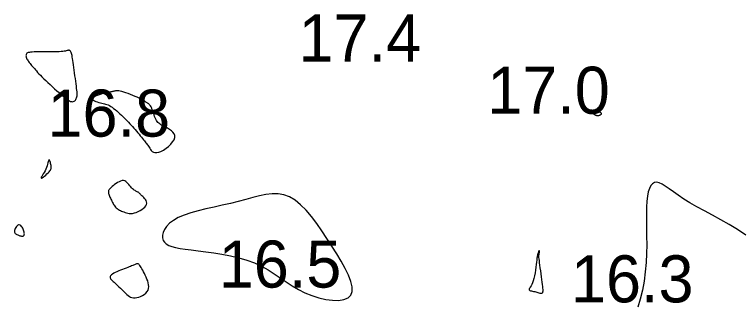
# Model space of a CAD drawing. Extents: x 3040093 to 3056816, y 408076 to 509144.
# Drawn here: x 3045334.9 to 3045411.9, y 433935.3 to 433966.2 of the extents above; entities that cross this region are included whole.
import ezdxf

# ---------------------------------------------------------------- set-up
doc = ezdxf.new("R2010")
doc.units = 0
doc.layers.add('V-CHAN-CONT-EL17', color=7, linetype='Continuous')
doc.layers.add('V-TOPO-SOUN-0610', color=7, linetype='Continuous')

msp = doc.modelspace()

# ---------------------------------------------------------------- linework, layer by layer
at = {"layer": 'V-CHAN-CONT-EL17'}
for points in [[(3045336.329, 433961.272), (3045336.394, 433961.179), (3045336.465, 433961.085), (3045336.543, 433960.989), (3045336.625, 433960.889), (3045336.713, 433960.786), (3045336.806, 433960.679), (3045336.903, 433960.566), (3045337.004, 433960.446), (3045337.111, 433960.32), (3045337.226, 433960.186), (3045337.351, 433960.042), (3045337.489, 433959.889), (3045337.642, 433959.725), (3045337.811, 433959.549), (3045338, 433959.361), (3045338.209, 433959.16), (3045338.435, 433958.95), (3045338.671, 433958.734), (3045338.913, 433958.517), (3045339.155, 433958.301), (3045339.393, 433958.093), (3045339.621, 433957.894), (3045339.834, 433957.71), (3045340.027, 433957.544), (3045340.202, 433957.396), (3045340.36, 433957.268), (3045340.503, 433957.159), (3045340.632, 433957.07), (3045340.75, 433957.002), (3045340.858, 433956.955), (3045340.959, 433956.929), (3045341.052, 433956.925), (3045341.139, 433956.941), (3045341.219, 433956.974), (3045341.291, 433957.024), (3045341.355, 433957.088), (3045341.41, 433957.164), (3045341.456, 433957.25), (3045341.492, 433957.344), (3045341.518, 433957.445), (3045341.534, 433957.555), (3045341.542, 433957.676), (3045341.541, 433957.813), (3045341.533, 433957.968), (3045341.517, 433958.143), (3045341.495, 433958.342), (3045341.467, 433958.567), (3045341.433, 433958.82), (3045341.396, 433959.096), (3045341.355, 433959.387), (3045341.313, 433959.688), (3045341.27, 433959.99), (3045341.228, 433960.288), (3045341.187, 433960.574), (3045341.149, 433960.841), (3045341.115, 433961.084), (3045341.084, 433961.303), (3045341.055, 433961.497), (3045341.028, 433961.67), (3045341.002, 433961.821), (3045340.975, 433961.951), (3045340.948, 433962.061), (3045340.919, 433962.152), (3045340.888, 433962.226), (3045340.854, 433962.284), (3045340.817, 433962.326), (3045340.777, 433962.356), (3045340.735, 433962.374), (3045340.689, 433962.382), (3045340.641, 433962.382), (3045340.59, 433962.375), (3045340.534, 433962.363), (3045340.471, 433962.347), (3045340.394, 433962.327), (3045340.299, 433962.307), (3045340.181, 433962.286), (3045340.035, 433962.266), (3045339.855, 433962.249), (3045339.637, 433962.234), (3045339.378, 433962.225), (3045339.086, 433962.219), (3045338.772, 433962.216), (3045338.445, 433962.215), (3045338.115, 433962.215), (3045337.794, 433962.215), (3045337.491, 433962.214), (3045337.217, 433962.211), (3045336.98, 433962.205), (3045336.778, 433962.196), (3045336.61, 433962.182), (3045336.472, 433962.163), (3045336.361, 433962.137), (3045336.274, 433962.104), (3045336.209, 433962.063), (3045336.163, 433962.013), (3045336.132, 433961.953), (3045336.117, 433961.885), (3045336.114, 433961.809), (3045336.125, 433961.727), (3045336.147, 433961.64), (3045336.179, 433961.55), (3045336.221, 433961.458), (3045336.271, 433961.365)], [(3045345.26, 433956.33), (3045345.419, 433956.213), (3045345.584, 433956.083), (3045345.752, 433955.942), (3045345.922, 433955.793), (3045346.091, 433955.639), (3045346.257, 433955.483), (3045346.418, 433955.328), (3045346.573, 433955.177), (3045346.723, 433955.028), (3045346.868, 433954.881), (3045347.009, 433954.733), (3045347.148, 433954.585), (3045347.286, 433954.435), (3045347.424, 433954.282), (3045347.564, 433954.123), (3045347.705, 433953.96), (3045347.846, 433953.794), (3045347.986, 433953.627), (3045348.123, 433953.463), (3045348.254, 433953.303), (3045348.379, 433953.151), (3045348.495, 433953.008), (3045348.6, 433952.879), (3045348.693, 433952.763), (3045348.776, 433952.66), (3045348.851, 433952.565), (3045348.919, 433952.475), (3045348.984, 433952.386), (3045349.047, 433952.295), (3045349.111, 433952.199), (3045349.177, 433952.094), (3045349.248, 433951.978), (3045349.328, 433951.859), (3045349.42, 433951.744), (3045349.529, 433951.643), (3045349.657, 433951.565), (3045349.81, 433951.518), (3045349.991, 433951.51), (3045350.204, 433951.551), (3045350.449, 433951.646), (3045350.714, 433951.789), (3045350.986, 433951.97), (3045351.249, 433952.179), (3045351.488, 433952.407), (3045351.689, 433952.644), (3045351.836, 433952.88), (3045351.915, 433953.107), (3045351.915, 433953.315), (3045351.846, 433953.505), (3045351.722, 433953.677), (3045351.557, 433953.832), (3045351.363, 433953.971), (3045351.156, 433954.097), (3045350.949, 433954.208), (3045350.756, 433954.307), (3045350.587, 433954.396), (3045350.443, 433954.477), (3045350.32, 433954.555), (3045350.215, 433954.635), (3045350.124, 433954.72), (3045350.044, 433954.815), (3045349.972, 433954.924), (3045349.905, 433955.052), (3045349.839, 433955.2), (3045349.774, 433955.365), (3045349.71, 433955.54), (3045349.647, 433955.72), (3045349.585, 433955.898), (3045349.522, 433956.068), (3045349.46, 433956.225), (3045349.397, 433956.362), (3045349.334, 433956.475), (3045349.272, 433956.566), (3045349.209, 433956.639), (3045349.147, 433956.696), (3045349.085, 433956.742), (3045349.024, 433956.78), (3045348.965, 433956.814), (3045348.906, 433956.848), (3045348.849, 433956.884), (3045348.789, 433956.924), (3045348.722, 433956.968), (3045348.643, 433957.019), (3045348.549, 433957.076), (3045348.435, 433957.141), (3045348.296, 433957.214), (3045348.129, 433957.297), (3045347.931, 433957.39), (3045347.707, 433957.488), (3045347.467, 433957.59), (3045347.217, 433957.691), (3045346.967, 433957.786), (3045346.723, 433957.873), (3045346.493, 433957.948), (3045346.287, 433958.007), (3045346.108, 433958.046), (3045345.957, 433958.068), (3045345.828, 433958.077), (3045345.718, 433958.074), (3045345.622, 433958.063), (3045345.536, 433958.046), (3045345.458, 433958.028), (3045345.381, 433958.01), (3045345.303, 433957.994), (3045345.221, 433957.981), (3045345.132, 433957.968), (3045345.032, 433957.953), (3045344.92, 433957.934), (3045344.792, 433957.91), (3045344.646, 433957.879), (3045344.478, 433957.84), (3045344.288, 433957.79), (3045344.085, 433957.731), (3045343.878, 433957.666), (3045343.679, 433957.594), (3045343.497, 433957.519), (3045343.343, 433957.442), (3045343.228, 433957.364), (3045343.163, 433957.287), (3045343.153, 433957.213), (3045343.194, 433957.143), (3045343.278, 433957.076), (3045343.394, 433957.013), (3045343.534, 433956.955), (3045343.689, 433956.902), (3045343.851, 433956.855), (3045344.01, 433956.813), (3045344.16, 433956.777), (3045344.301, 433956.744), (3045344.436, 433956.711), (3045344.567, 433956.674), (3045344.697, 433956.631), (3045344.829, 433956.578), (3045344.965, 433956.512), (3045345.108, 433956.43)], [(3045397.038, 433955.498), (3045397.081, 433955.517), (3045397.122, 433955.538), (3045397.16, 433955.562), (3045397.192, 433955.586), (3045397.216, 433955.612), (3045397.23, 433955.637), (3045397.232, 433955.663), (3045397.221, 433955.688), (3045397.197, 433955.713), (3045397.162, 433955.737), (3045397.118, 433955.761), (3045397.065, 433955.785), (3045397.007, 433955.809), (3045396.943, 433955.833), (3045396.877, 433955.858), (3045396.808, 433955.883), (3045396.739, 433955.907), (3045396.671, 433955.928), (3045396.605, 433955.947), (3045396.543, 433955.96), (3045396.486, 433955.968), (3045396.436, 433955.968), (3045396.393, 433955.96), (3045396.358, 433955.942), (3045396.333, 433955.916), (3045396.316, 433955.884), (3045396.307, 433955.846), (3045396.307, 433955.805), (3045396.314, 433955.763), (3045396.33, 433955.72), (3045396.353, 433955.679), (3045396.382, 433955.641), (3045396.418, 433955.607), (3045396.459, 433955.576), (3045396.503, 433955.548), (3045396.549, 433955.523), (3045396.596, 433955.502), (3045396.642, 433955.485), (3045396.687, 433955.471), (3045396.729, 433955.46), (3045396.768, 433955.453), (3045396.806, 433955.449), (3045396.843, 433955.449), (3045396.88, 433955.452), (3045396.917, 433955.459), (3045396.955, 433955.469), (3045396.996, 433955.482)], [(3045337.768, 433948.803), (3045337.85, 433948.849), (3045337.957, 433948.923), (3045338.081, 433949.018), (3045338.213, 433949.128), (3045338.345, 433949.245), (3045338.47, 433949.363), (3045338.577, 433949.474), (3045338.662, 433949.573), (3045338.724, 433949.663), (3045338.766, 433949.745), (3045338.791, 433949.823), (3045338.802, 433949.9), (3045338.8, 433949.979), (3045338.79, 433950.064), (3045338.773, 433950.156), (3045338.751, 433950.258), (3045338.727, 433950.366), (3045338.7, 433950.471), (3045338.671, 433950.569), (3045338.641, 433950.653), (3045338.612, 433950.715), (3045338.582, 433950.751), (3045338.554, 433950.753), (3045338.528, 433950.716), (3045338.502, 433950.645), (3045338.473, 433950.543), (3045338.441, 433950.417), (3045338.401, 433950.27), (3045338.353, 433950.109), (3045338.295, 433949.937), (3045338.223, 433949.761), (3045338.138, 433949.584), (3045338.045, 433949.413), (3045337.951, 433949.253), (3045337.864, 433949.108), (3045337.79, 433948.984), (3045337.736, 433948.887), (3045337.71, 433948.821), (3045337.719, 433948.792)], [(3045344.868, 433947.262), (3045344.886, 433947.178), (3045344.914, 433947.087), (3045344.948, 433946.991), (3045344.989, 433946.891), (3045345.034, 433946.786), (3045345.084, 433946.678), (3045345.136, 433946.567), (3045345.189, 433946.454), (3045345.244, 433946.341), (3045345.301, 433946.229), (3045345.36, 433946.119), (3045345.422, 433946.013), (3045345.487, 433945.912), (3045345.554, 433945.818), (3045345.625, 433945.731), (3045345.7, 433945.654), (3045345.779, 433945.584), (3045345.863, 433945.521), (3045345.952, 433945.463), (3045346.047, 433945.409), (3045346.149, 433945.358), (3045346.257, 433945.308), (3045346.374, 433945.257), (3045346.498, 433945.206), (3045346.631, 433945.156), (3045346.773, 433945.112), (3045346.925, 433945.077), (3045347.085, 433945.054), (3045347.255, 433945.048), (3045347.436, 433945.061), (3045347.627, 433945.097), (3045347.827, 433945.159), (3045348.031, 433945.244), (3045348.231, 433945.347), (3045348.42, 433945.466), (3045348.59, 433945.596), (3045348.734, 433945.734), (3045348.845, 433945.875), (3045348.915, 433946.015), (3045348.939, 433946.152), (3045348.924, 433946.284), (3045348.876, 433946.411), (3045348.804, 433946.53), (3045348.716, 433946.643), (3045348.619, 433946.747), (3045348.522, 433946.842), (3045348.432, 433946.927), (3045348.355, 433947.002), (3045348.29, 433947.067), (3045348.234, 433947.125), (3045348.185, 433947.175), (3045348.139, 433947.219), (3045348.092, 433947.258), (3045348.043, 433947.294), (3045347.988, 433947.328), (3045347.925, 433947.36), (3045347.854, 433947.394), (3045347.777, 433947.431), (3045347.694, 433947.474), (3045347.607, 433947.527), (3045347.516, 433947.59), (3045347.424, 433947.667), (3045347.331, 433947.761), (3045347.237, 433947.871), (3045347.143, 433947.993), (3045347.045, 433948.118), (3045346.943, 433948.24), (3045346.836, 433948.35), (3045346.72, 433948.442), (3045346.595, 433948.508), (3045346.46, 433948.54), (3045346.313, 433948.534), (3045346.158, 433948.493), (3045345.998, 433948.424), (3045345.838, 433948.336), (3045345.681, 433948.233), (3045345.53, 433948.123), (3045345.391, 433948.014), (3045345.267, 433947.911), (3045345.16, 433947.82), (3045345.072, 433947.739), (3045345, 433947.668), (3045344.944, 433947.601), (3045344.903, 433947.538), (3045344.876, 433947.475), (3045344.861, 433947.41), (3045344.859, 433947.339)], [(3045361.12, 433939.456), (3045361.819, 433939.066), (3045362.48, 433938.649), (3045363.118, 433938.217), (3045363.747, 433937.785), (3045364.381, 433937.366), (3045365.035, 433936.973), (3045365.724, 433936.621), (3045366.453, 433936.321), (3045367.203, 433936.082), (3045367.947, 433935.912), (3045368.657, 433935.819), (3045369.306, 433935.809), (3045369.867, 433935.89), (3045370.312, 433936.07), (3045370.614, 433936.357), (3045370.754, 433936.753), (3045370.743, 433937.25), (3045370.6, 433937.833), (3045370.346, 433938.49), (3045369.999, 433939.207), (3045369.58, 433939.971), (3045369.107, 433940.767), (3045368.6, 433941.584), (3045368.075, 433942.405), (3045367.538, 433943.215), (3045366.987, 433943.995), (3045366.426, 433944.726), (3045365.855, 433945.392), (3045365.274, 433945.973), (3045364.685, 433946.451), (3045364.09, 433946.809), (3045363.487, 433947.034), (3045362.874, 433947.14), (3045362.244, 433947.144), (3045361.592, 433947.067), (3045360.913, 433946.928), (3045360.201, 433946.744), (3045359.452, 433946.536), (3045358.66, 433946.322), (3045357.823, 433946.117), (3045356.959, 433945.92), (3045356.085, 433945.726), (3045355.222, 433945.529), (3045354.391, 433945.323), (3045353.61, 433945.104), (3045352.9, 433944.866), (3045352.28, 433944.603), (3045351.766, 433944.313), (3045351.356, 433944.002), (3045351.043, 433943.679), (3045350.819, 433943.352), (3045350.68, 433943.032), (3045350.617, 433942.726), (3045350.625, 433942.443), (3045350.696, 433942.192), (3045350.825, 433941.981), (3045351.016, 433941.804), (3045351.272, 433941.658), (3045351.597, 433941.535), (3045351.995, 433941.431), (3045352.47, 433941.339), (3045353.027, 433941.254), (3045353.67, 433941.17), (3045354.398, 433941.082), (3045355.196, 433940.982), (3045356.045, 433940.866), (3045356.925, 433940.725), (3045357.817, 433940.556), (3045358.702, 433940.35), (3045359.559, 433940.101), (3045360.37, 433939.805)], [(3045335.894, 433942.692), (3045335.92, 433942.742), (3045335.936, 433942.804), (3045335.942, 433942.877), (3045335.938, 433942.96), (3045335.923, 433943.052), (3045335.899, 433943.151), (3045335.864, 433943.257), (3045335.819, 433943.366), (3045335.766, 433943.476), (3045335.705, 433943.58), (3045335.637, 433943.674), (3045335.564, 433943.753), (3045335.488, 433943.811), (3045335.408, 433943.843), (3045335.328, 433943.845), (3045335.248, 433943.812), (3045335.17, 433943.75), (3045335.097, 433943.665), (3045335.032, 433943.564), (3045334.977, 433943.454), (3045334.934, 433943.34), (3045334.906, 433943.23), (3045334.895, 433943.131), (3045334.904, 433943.046), (3045334.93, 433942.976), (3045334.971, 433942.919), (3045335.025, 433942.871), (3045335.089, 433942.832), (3045335.16, 433942.798), (3045335.237, 433942.768), (3045335.317, 433942.74), (3045335.397, 433942.711), (3045335.476, 433942.684), (3045335.553, 433942.66), (3045335.626, 433942.641), (3045335.694, 433942.629), (3045335.757, 433942.627), (3045335.811, 433942.635), (3045335.857, 433942.656)], [(3045390.369, 433936.687), (3045390.479, 433936.654), (3045390.583, 433936.623), (3045390.679, 433936.596), (3045390.764, 433936.579), (3045390.839, 433936.573), (3045390.902, 433936.583), (3045390.952, 433936.611), (3045390.986, 433936.661), (3045391.008, 433936.735), (3045391.017, 433936.834), (3045391.015, 433936.959), (3045391.003, 433937.112), (3045390.983, 433937.294), (3045390.957, 433937.506), (3045390.925, 433937.75), (3045390.889, 433938.026), (3045390.849, 433938.325), (3045390.809, 433938.637), (3045390.768, 433938.952), (3045390.728, 433939.259), (3045390.69, 433939.549), (3045390.656, 433939.812), (3045390.627, 433940.037), (3045390.603, 433940.217), (3045390.586, 433940.355), (3045390.573, 433940.456), (3045390.565, 433940.528), (3045390.561, 433940.576), (3045390.559, 433940.606), (3045390.561, 433940.623), (3045390.564, 433940.634), (3045390.568, 433940.644), (3045390.574, 433940.655), (3045390.58, 433940.668), (3045390.587, 433940.684), (3045390.594, 433940.704), (3045390.601, 433940.729), (3045390.608, 433940.76), (3045390.615, 433940.8), (3045390.621, 433940.847), (3045390.626, 433940.899), (3045390.629, 433940.952), (3045390.63, 433941.004), (3045390.63, 433941.05), (3045390.626, 433941.086), (3045390.62, 433941.11), (3045390.611, 433941.118), (3045390.598, 433941.107), (3045390.582, 433941.08), (3045390.564, 433941.04), (3045390.544, 433940.991), (3045390.524, 433940.937), (3045390.505, 433940.881), (3045390.486, 433940.826), (3045390.47, 433940.778), (3045390.455, 433940.736), (3045390.443, 433940.697), (3045390.431, 433940.652), (3045390.419, 433940.596), (3045390.406, 433940.519), (3045390.391, 433940.416), (3045390.373, 433940.28), (3045390.351, 433940.102), (3045390.325, 433939.879), (3045390.293, 433939.619), (3045390.256, 433939.333), (3045390.213, 433939.032), (3045390.164, 433938.726), (3045390.108, 433938.427), (3045390.045, 433938.145), (3045389.975, 433937.892), (3045389.898, 433937.675), (3045389.817, 433937.494), (3045389.739, 433937.344), (3045389.666, 433937.222), (3045389.605, 433937.124), (3045389.56, 433937.047), (3045389.535, 433936.985), (3045389.536, 433936.937), (3045389.565, 433936.897), (3045389.621, 433936.864), (3045389.697, 433936.837), (3045389.791, 433936.813), (3045389.898, 433936.791), (3045390.013, 433936.769), (3045390.133, 433936.745), (3045390.253, 433936.718)], [(3045345.093, 433938.116), (3045345.119, 433938.08), (3045345.152, 433938.042), (3045345.193, 433938), (3045345.243, 433937.951), (3045345.306, 433937.893), (3045345.383, 433937.822), (3045345.475, 433937.735), (3045345.585, 433937.632), (3045345.709, 433937.513), (3045345.844, 433937.383), (3045345.988, 433937.244), (3045346.135, 433937.101), (3045346.284, 433936.956), (3045346.432, 433936.812), (3045346.573, 433936.674), (3045346.707, 433936.544), (3045346.837, 433936.425), (3045346.964, 433936.319), (3045347.093, 433936.229), (3045347.227, 433936.158), (3045347.37, 433936.107), (3045347.526, 433936.079), (3045347.697, 433936.078), (3045347.885, 433936.104), (3045348.085, 433936.156), (3045348.287, 433936.233), (3045348.486, 433936.332), (3045348.671, 433936.451), (3045348.837, 433936.588), (3045348.973, 433936.741), (3045349.074, 433936.909), (3045349.133, 433937.089), (3045349.153, 433937.278), (3045349.14, 433937.474), (3045349.1, 433937.676), (3045349.038, 433937.879), (3045348.961, 433938.082), (3045348.874, 433938.281), (3045348.782, 433938.476), (3045348.691, 433938.663), (3045348.601, 433938.839), (3045348.515, 433939.005), (3045348.431, 433939.156), (3045348.352, 433939.293), (3045348.277, 433939.412), (3045348.208, 433939.513), (3045348.146, 433939.592), (3045348.089, 433939.65), (3045348.037, 433939.687), (3045347.988, 433939.707), (3045347.94, 433939.712), (3045347.89, 433939.704), (3045347.836, 433939.686), (3045347.777, 433939.661), (3045347.709, 433939.63), (3045347.632, 433939.596), (3045347.545, 433939.56), (3045347.445, 433939.519), (3045347.333, 433939.475), (3045347.208, 433939.426), (3045347.068, 433939.372), (3045346.914, 433939.313), (3045346.743, 433939.247), (3045346.557, 433939.176), (3045346.361, 433939.099), (3045346.16, 433939.019), (3045345.96, 433938.936), (3045345.769, 433938.853), (3045345.59, 433938.77), (3045345.432, 433938.689), (3045345.3, 433938.612), (3045345.198, 433938.538), (3045345.125, 433938.47), (3045345.076, 433938.406), (3045345.048, 433938.347), (3045345.037, 433938.292), (3045345.04, 433938.241), (3045345.053, 433938.195), (3045345.071, 433938.154)]]:
    msp.add_lwpolyline(points, close=True, dxfattribs=at)
msp.add_lwpolyline([(3045412.562, 433942.744), (3045411.68, 433943.327), (3045410.781, 433943.87), (3045409.882, 433944.379), (3045408.999, 433944.858), (3045408.148, 433945.314), (3045407.346, 433945.75), (3045406.61, 433946.173), (3045405.95, 433946.584), (3045405.366, 433946.978), (3045404.851, 433947.341), (3045404.398, 433947.666), (3045404.001, 433947.94), (3045403.653, 433948.153), (3045403.349, 433948.296), (3045403.082, 433948.357), (3045402.846, 433948.328), (3045402.64, 433948.21), (3045402.463, 433948.004), (3045402.315, 433947.712), (3045402.196, 433947.337), (3045402.105, 433946.881), (3045402.041, 433946.346), (3045402.003, 433945.734), (3045401.991, 433945.048), (3045401.995, 433944.295), (3045402.008, 433943.484), (3045402.019, 433942.623), (3045402.02, 433941.72), (3045402.002, 433940.783), (3045401.954, 433939.82), (3045401.869, 433938.84), (3045401.738, 433937.854), (3045401.561, 433936.882), (3045401.338, 433935.95), (3045401.071, 433935.083)], dxfattribs=at)

# ---------------------------------------------------------------- texts
at = {"layer": 'V-TOPO-SOUN-0610'}
for s, p in [('17.4 ', (3045365.053, 433961.19)), ('17.0 ', (3045385.093, 433955.64)), ('16.8 ', (3045338.403, 433953.21)), ('16.5 ', (3045356.583, 433937.17)), ('16.3 ', (3045393.983, 433935.6))]:
    msp.add_text(s, height=5, dxfattribs=at).set_placement(p)

doc.saveas('drawing.dxf')
